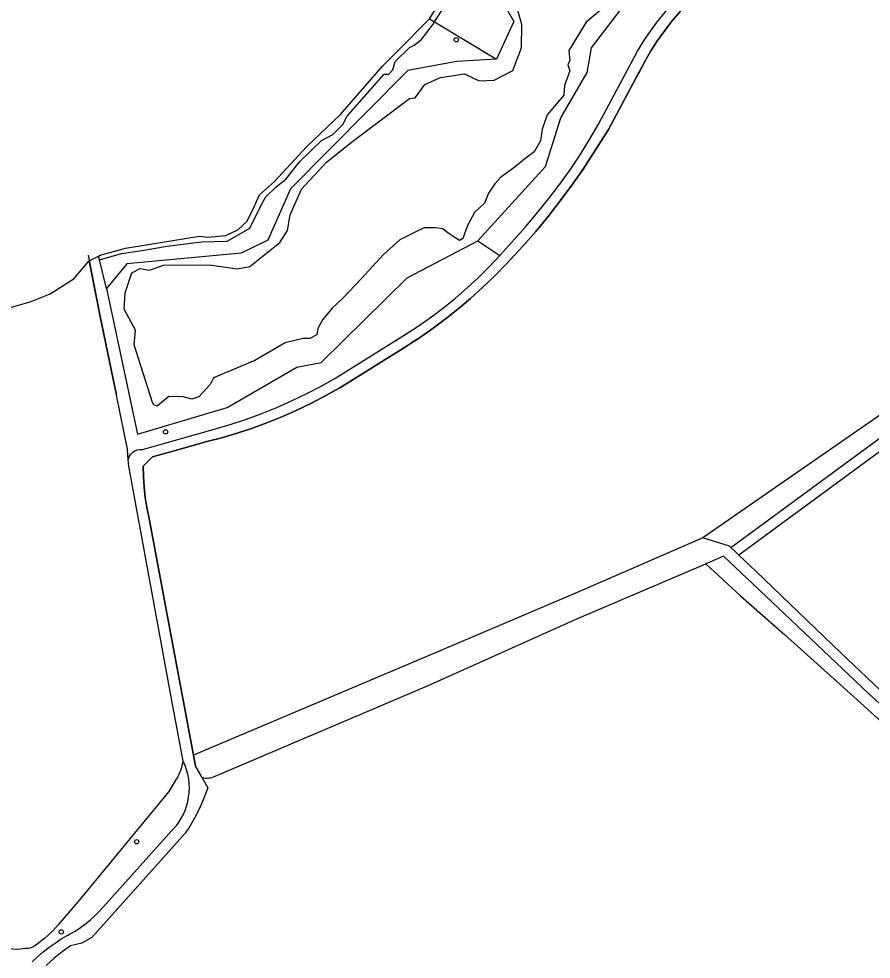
# Model space of a CAD drawing. Extents: x 160203 to 161526, y 379529 to 381797.
# Drawn here: x 160465 to 160660, y 380603.3 to 380818.5 of the extents above; entities that cross this region are included whole.
import ezdxf

# ---------------------------------------------------------------- set-up
doc = ezdxf.new("R2010")
doc.units = 0
for name, color, linetype in [('IMGEO_Boom', 7, 'Continuous'), ('IMGEO_Grasland_agrarisch', 7, 'Continuous'), ('IMGEO_Grasland_overig', 7, 'Continuous'), ('IMGEO_Groenvoorziening', 7, 'Continuous'), ('IMGEO_Hek', 7, 'Continuous'), ('IMGEO_Houtwal', 7, 'Continuous'), ('IMGEO_Loofbos', 7, 'Continuous'), ('IMGEO_Meer_plas_ven_vijver', 7, 'Continuous'), ('IMGEO_Oever', 7, 'Continuous'), ('IMGEO_Waterloop', 7, 'Continuous')]:
    doc.layers.add(name, color=color, linetype=linetype)

msp = doc.modelspace()

# ---------------------------------------------------------------- linework, layer by layer
at = {"layer": 'IMGEO_Boom'}
for centre in [(160565.04, 380813.73), (160498.54, 380723.99), (160491.92, 380630.18), (160474.66, 380609.55)]:
    msp.add_circle(centre, 0.489, dxfattribs=at)
at = {"layer": 'IMGEO_Grasland_agrarisch'}
for points in [[(160720.34, 380842.84), (160718.62, 380836.68), (160700.37, 380796.74), (160686.67, 380765.25), (160666.36, 380730.85), (160621.5, 380699.73)], [(160490, 380717.6), (160489.85, 380720.04), (160487.28, 380732.37), (160483.61, 380750), (160481.08, 380763.13)], [(160622.14, 380693.79), (160630.09, 380686.48), (160640.16, 380677.59), (160653.65, 380665.52), (160665.46, 380654.82), (160666.38, 380654.67), (160677.2, 380644.36), (160677, 380643.61), (160677.41, 380643.27), (160679.6, 380643.4), (160680.77, 380643.4), (160681.71, 380643.69)]]:
    msp.add_lwpolyline(points, dxfattribs=at)
at = {"layer": 'IMGEO_Grasland_overig'}
for points in [[(160616.27, 380820.21), (160614.46, 380818.07), (160612.74, 380815.85), (160611.12, 380813.56), (160609.6, 380811.2), (160608.18, 380808.78), (160606.86, 380806.3), (160606.66, 380805.89), (160599.85, 380793.2), (160594.06, 380784.07), (160591.49, 380780.41), (160588.83, 380776.82), (160586.07, 380773.3), (160583.22, 380769.86), (160580.28, 380766.5), (160579.14, 380765.24), (160576.56, 380762.44), (160573.9, 380759.72), (160571.14, 380757.08), (160568.31, 380754.53), (160565.4, 380752.07), (160562.8, 380750), (160559.74, 380747.72), (160556.62, 380745.53), (160555.42, 380744.74), (160553.43, 380743.45), (160553.21, 380743.31), (160538.44, 380734.1), (160535.2, 380732.28), (160531.89, 380730.56), (160528.54, 380728.95), (160525.14, 380727.45), (160521.68, 380726.05), (160518.19, 380724.77), (160514.66, 380723.61), (160511.09, 380722.56), (160508.27, 380721.82), (160500, 380719.51), (160495.53, 380718.26), (160493.42, 380716.11), (160493.45, 380713.74), (160493.61, 380711.36), (160493.88, 380709), (160494.27, 380706.65), (160494.72, 380704.56), (160500, 380676.39), (160504.94, 380650.02)], [(160490, 380717.6), (160490.27, 380718.39), (160490.6, 380718.89), (160491.01, 380719.31), (160491.51, 380719.64), (160492.05, 380719.87), (160492.64, 380719.98), (160493.23, 380719.97), (160509.98, 380724.7), (160513.54, 380725.74), (160517.06, 380726.91), (160520.54, 380728.18), (160523.98, 380729.57), (160527.37, 380731.06), (160530.71, 380732.67), (160534, 380734.38), (160537.24, 380736.2), (160553.15, 380746.09), (160556.1, 380747.99), (160559.37, 380750.29), (160562.17, 380752.41), (160564.89, 380754.62), (160567.54, 380756.92), (160570.1, 380759.31), (160572.58, 380761.79), (160574.98, 380764.35)], [(160502.58, 380648.6), (160500, 380662.54), (160490.1, 380716.12), (160490, 380717.6)], [(160506.92, 380644.83), (160508.21, 380642.54), (160508, 380641.94), (160507.16, 380639.78), (160506.21, 380637.67), (160505.15, 380635.61), (160503.99, 380633.61), (160503.03, 380632.13), (160500, 380628.75), (160481.66, 380608.29), (160479.38, 380607), (160476.79, 380606.36), (160474.85, 380604.96), (160472.99, 380603.46), (160471.2, 380601.86)]]:
    msp.add_lwpolyline(points, dxfattribs=at)
at = {"layer": 'IMGEO_Groenvoorziening'}
for points in [[(160483.44, 380763.32), (160488.48, 380764.82), (160493.13, 380765.49), (160498.88, 380766.52), (160506.73, 380767.44), (160512.66, 380767.62), (160517.82, 380770.61), (160520.29, 380775.55), (160521.4, 380777.72), (160523.76, 380780.01), (160526.11, 380781.92), (160529.25, 380785.83), (160534.22, 380790.7), (160536.84, 380792.02), (160539.09, 380794.34), (160540.05, 380796.26), (160548.52, 380805.86), (160549.59, 380805.86), (160550.51, 380806.86), (160551.06, 380808.77), (160554.31, 380811.96), (160555.45, 380812.46), (160557.04, 380813.67), (160559.76, 380817.29), (160560.08, 380817.8)], [(160574.27, 380809.25), (160565.18, 380808.73), (160553.97, 380806.69), (160527.11, 380779.57), (160521.91, 380767.87), (160515.83, 380764.86), (160489.68, 380762.46), (160484.99, 380756.77)], [(160484.99, 380756.77), (160492.09, 380723.43), (160512.63, 380729.57), (160528.6, 380738.83), (160534.12, 380739.87), (160553.79, 380759.22), (160569.95, 380767.71)], [(160483.44, 380763.32), (160483.22, 380764.23)], [(160484.99, 380756.77), (160483.44, 380763.32)], [(160627.87, 380697.54), (160669.82, 380728.32)], [(160671.92, 380726.79), (160629.71, 380695.79)]]:
    msp.add_lwpolyline(points, dxfattribs=at)
at = {"layer": 'IMGEO_Hek'}
for points in [[(160594.06, 380784.07), (160599.85, 380793.2), (160606.66, 380805.89), (160606.86, 380806.3), (160608.18, 380808.78), (160609.6, 380811.2), (160611.12, 380813.56), (160612.74, 380815.85), (160614.46, 380818.07), (160616.27, 380820.21), (160618.17, 380822.28), (160626.09, 380830.34), (160626.36, 380830.54), (160627.47, 380831.5), (160628.5, 380832.54), (160629.44, 380833.66), (160630.29, 380834.86), (160631.03, 380836.12), (160631.67, 380837.44), (160632.2, 380838.81), (160632.62, 380840.21), (160632.92, 380841.65), (160633.1, 380843.1), (160635.9, 380853.72)], [(160555.42, 380744.74), (160556.62, 380745.53), (160559.74, 380747.72), (160562.8, 380750), (160565.4, 380752.07), (160568.31, 380754.53), (160571.14, 380757.08), (160573.9, 380759.72), (160576.56, 380762.44), (160579.14, 380765.24), (160580.28, 380766.5), (160583.22, 380769.86), (160586.07, 380773.3), (160588.83, 380776.82), (160591.49, 380780.41), (160594.06, 380784.07)], [(160480.84, 380764.41), (160483.61, 380750), (160487.28, 380732.37)], [(160504.94, 380650.02), (160500, 380676.39), (160494.72, 380704.56), (160494.27, 380706.65), (160493.88, 380709), (160493.61, 380711.36), (160493.45, 380713.74), (160493.42, 380716.11), (160495.53, 380718.26), (160500, 380719.51), (160508.27, 380721.82), (160511.09, 380722.56), (160514.66, 380723.61), (160518.19, 380724.77), (160521.68, 380726.05), (160525.14, 380727.45), (160528.54, 380728.95), (160531.89, 380730.56), (160535.2, 380732.28), (160538.44, 380734.1), (160553.21, 380743.31), (160553.43, 380743.45), (160555.42, 380744.74)], [(160506.92, 380644.83), (160505.42, 380647.48), (160504.94, 380650.02)]]:
    msp.add_lwpolyline(points, dxfattribs=at)
at = {"layer": 'IMGEO_Houtwal'}
for points in [[(160621.5, 380699.73), (160592.72, 380687.25), (160558.46, 380672.68), (160504.94, 380650.02)], [(160627.87, 380697.54), (160627.53, 380697.86), (160621.5, 380699.73)], [(160629.71, 380695.79), (160628.81, 380696.65), (160627.87, 380697.54)], [(160681.71, 380643.69), (160679.32, 380645.87), (160659.26, 380664.16), (160632.89, 380689.2), (160626.22, 380695.53), (160623.04, 380694.18), (160622.14, 380693.79)], [(160629.71, 380695.79), (160633.59, 380692.1), (160653.08, 380673.31), (160667.68, 380659.51), (160672.96, 380654.7)], [(160509.85, 380645.18), (160558.49, 380665.9), (160592.64, 380681.2), (160622.14, 380693.79)], [(160504.94, 380650.02), (160505.42, 380647.48), (160506.92, 380644.83)]]:
    msp.add_lwpolyline(points, dxfattribs=at)
msp.add_arc((160507.84, 380649.52), 4.78, 258.8695, 294.7929, dxfattribs=at)
at = {"layer": 'IMGEO_Loofbos'}
for points in [[(160560.08, 380817.8), (160565.07, 380825.69), (160568.72, 380839.58), (160569.42, 380842.53), (160572.59, 380852.67), (160574.89, 380860.51)], [(160569.95, 380767.71), (160585.47, 380784.71), (160588.96, 380795.85), (160594.97, 380806.26), (160595.97, 380811.88), (160606.89, 380826.23), (160607.83, 380830.71), (160581.24, 380838.49), (160581.74, 380840.19), (160582.89, 380841.61), (160593.68, 380838.38), (160609.15, 380840.19), (160609.89, 380842.4), (160603.25, 380849.04), (160579.08, 380854.98), (160572.5, 380827.92), (160578.24, 380817.88), (160574.27, 380809.25)], [(160574.98, 380764.35), (160581.01, 380771.07), (160583.67, 380774.19), (160586.24, 380777.38), (160588.71, 380780.65), (160591.09, 380783.99), (160593.37, 380787.4), (160595.54, 380790.87), (160597.62, 380794.41), (160606.55, 380811.11), (160607.96, 380813.45), (160609.48, 380815.72), (160611.1, 380817.92), (160612.81, 380820.04), (160614.61, 380822.09), (160625.15, 380832.85)], [(160560.08, 380817.8), (160574.27, 380809.25)], [(160569.95, 380767.71), (160574.98, 380764.35)], [(160468.03, 380602.67), (160469.26, 380603.84), (160470.54, 380604.96), (160471.87, 380606.02), (160473.25, 380607.01), (160474.68, 380607.93), (160476.14, 380608.79), (160476.56, 380609.01), (160477.83, 380609.74), (160479.05, 380610.54), (160480.24, 380611.41), (160481.37, 380612.34), (160482.45, 380613.34), (160483.48, 380614.38), (160500, 380632.79), (160501.09, 380634.01), (160501.47, 380634.53), (160502.04, 380635.42), (160502.55, 380636.35), (160502.98, 380637.32), (160503.33, 380638.31), (160503.61, 380639.33), (160503.81, 380640.37), (160503.93, 380641.42), (160503.98, 380642.47), (160503.94, 380643.53), (160503.82, 380644.58), (160503.63, 380645.62), (160503.35, 380646.64), (160503, 380647.63), (160502.58, 380648.6)], [(160501.33, 380645.05), (160500.84, 380644.25), (160500, 380642.86), (160499.27, 380641.66), (160478.95, 380616.97), (160473.88, 380611.11), (160472.73, 380609.82), (160470.87, 380608.07), (160468.83, 380606.52), (160468.42, 380606.22), (160467.8, 380605.92), (160467.14, 380605.77), (160466.46, 380605.75), (160464.7, 380605.56), (160463.61, 380605.59), (160462.53, 380605.74), (160451.97, 380581.04)]]:
    msp.add_lwpolyline(points, dxfattribs=at)
msp.add_arc((160490.02, 380651.02), 12.79, 332.1321, 349.0739, dxfattribs=at)
at = {"layer": 'IMGEO_Meer_plas_ven_vijver'}
msp.add_lwpolyline([(160604, 380825.53), (160594.77, 380817.74), (160590.83, 380811.28), (160591.03, 380808.97), (160590.59, 380808.01), (160591.02, 380806.58), (160589.8, 380803.23), (160589.65, 380801.05), (160585.86, 380796.55), (160584.71, 380793.24), (160584.34, 380790.62), (160582.87, 380788.04), (160581.03, 380786.71), (160578.23, 380784.39), (160575.28, 380782.26), (160573.88, 380780.78), (160572.44, 380778.64), (160571.52, 380776.36), (160569.23, 380774.18), (160567.61, 380771.2), (160566.54, 380768.25), (160565.81, 380767.81), (160564.94, 380768.32), (160563.19, 380769.43), (160561.94, 380770.46), (160560.32, 380770.68), (160557.74, 380770.68), (160555.82, 380769.8), (160552.13, 380767.96), (160548.37, 380764.56), (160543.29, 380759.04), (160539.16, 380754.69), (160536.65, 380752.26), (160534.44, 380749.6), (160533.34, 380747.61), (160533.12, 380746.21), (160531.57, 380745.33), (160530.02, 380745.33), (160525.89, 380744.37), (160518.96, 380740.31), (160509.53, 380736.33), (160508.74, 380734.8), (160506.11, 380731.99), (160504.53, 380731.5), (160502.53, 380732.01), (160499.31, 380732.08), (160496.64, 380729.87), (160495.83, 380730.18), (160495.52, 380730.71), (160491.38, 380743.89), (160491.65, 380747.26), (160489.09, 380752.1), (160489.26, 380755.83), (160490.8, 380760.37), (160492.74, 380761.39), (160494.88, 380760.99), (160498.07, 380762.1), (160508.53, 380762.18), (160514.95, 380761.26), (160517.84, 380761.84), (160524.7, 380767.36), (160526.43, 380770.05), (160527.08, 380773.63), (160529.63, 380779.54), (160535.28, 380785.66), (160541.05, 380790.31), (160554.32, 380800.24), (160555.67, 380800.43), (160557.82, 380803.51), (160561.46, 380805.05), (160566.96, 380805.93), (160570.3, 380804.32), (160573.69, 380804.47), (160578.01, 380806.66), (160580.01, 380811.86), (160580.06, 380817.2), (160579.12, 380820.39)], dxfattribs=at)
at = {"layer": 'IMGEO_Oever'}
msp.add_lwpolyline([(160558.91, 380818.5), (160560.08, 380817.8)], dxfattribs=at)
at = {"layer": 'IMGEO_Waterloop'}
for points in [[(160558.91, 380818.5), (160561.42, 380822.56), (160563.85, 380828.36), (160565.73, 380834.26), (160567.17, 380839.34), (160569.34, 380845.24), (160570.2, 380848.65), (160572.66, 380859.61)], [(160483.22, 380764.23), (160483.55, 380764.4), (160489.37, 380766.02), (160506.32, 380768.77), (160508.24, 380768.51), (160512.29, 380768.9), (160515.09, 380770.22), (160517.23, 380772.21), (160518.63, 380775.16), (160520.03, 380778.26), (160523.42, 380781.28), (160530.79, 380789.24), (160538.53, 380796.61), (160548.14, 380807.71), (160551.54, 380811.06), (160558.91, 380818.5)], [(160481.08, 380763.13), (160483.22, 380764.23)], [(160424.75, 380748.62), (160431.61, 380749.9), (160436.7, 380749.57), (160446.56, 380749.44), (160457.32, 380750.88), (160467.54, 380753.71), (160472.15, 380755.57), (160477.64, 380759.08), (160480.97, 380763.07), (160481.08, 380763.13)]]:
    msp.add_lwpolyline(points, dxfattribs=at)

doc.saveas('drawing.dxf')
